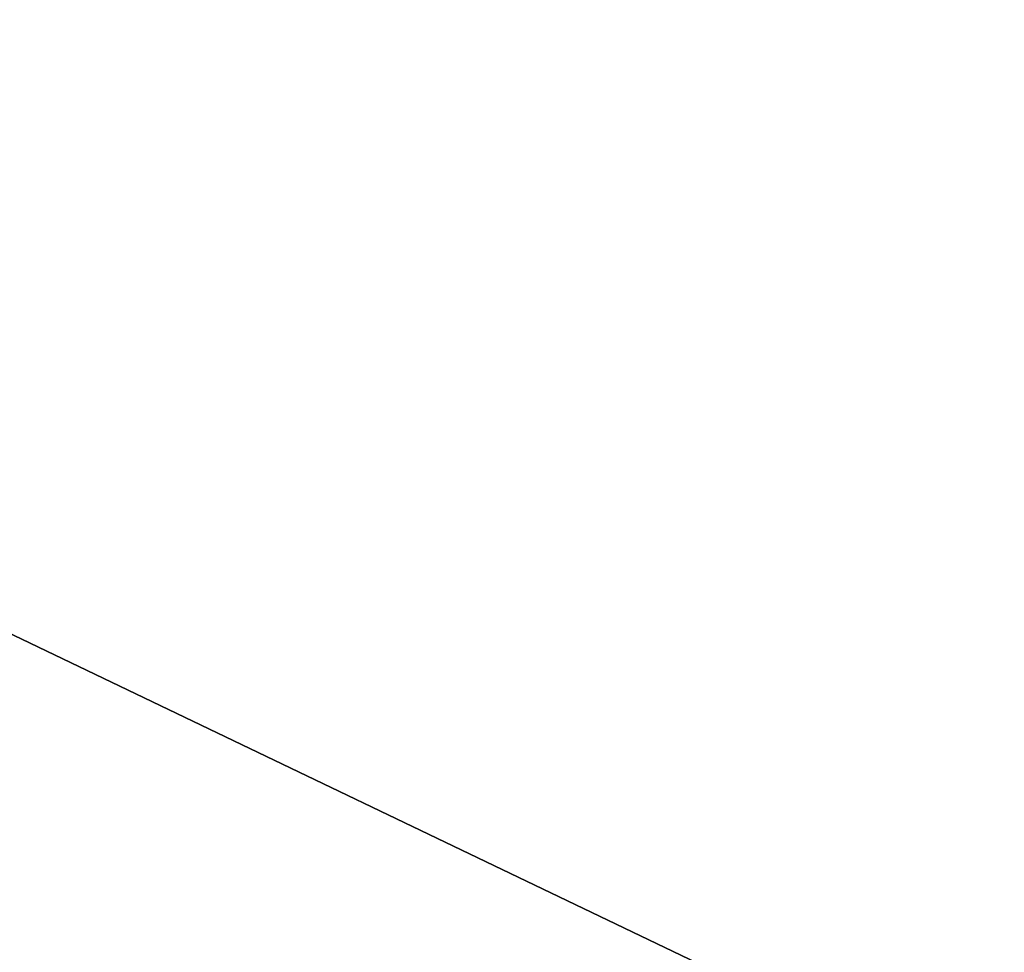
# Model space of a CAD drawing. Header units: millimetres. Extents: x -522 to 188, y -54 to 63.
# Tile 281 of 656: x -4.22523 to -4.2165, y -36.79173 to -36.78346. Entities that reach past the tile are written whole.
import ezdxf

# ---------------------------------------------------------------- set-up
doc = ezdxf.new("R2010")
doc.units = ezdxf.units.MM
doc.header["$LTSCALE"] = 65.185185
for name, color, linetype in [('1', 7, 'CONTINUOUS'), ('2', 7, 'CONTINUOUS'), ('8', 7, 'CONTINUOUS'), ('9', 7, 'CONTINUOUS')]:
    doc.layers.add(name, color=color, linetype=linetype)

msp = doc.modelspace()

# ---------------------------------------------------------------- linework, layer by layer
at = {"layer": '1', "color": 7, "linetype": 'CONTINUOUS'}
for points in [[(-4.178713, 23, -12.3100917), (-4.974943, -36.8, -12.0104057), (-4.9497475, 4.8466881, -12.0208153), (-4.178713, 23, -12.3100917)], [(-4.974943, -36.8, -12.0104057), (-4.178713, 23, -12.3100917), (-4.178775, -36.8, -12.3100676), (-4.974943, -36.8, -12.0104057)]]:
    msp.add_3dface(points, dxfattribs=at)
at = {"layer": '2', "color": 7, "linetype": 'CONTINUOUS'}
for points in [[(-4.178775, -36.8, 12.3100676), (-4.9748846, 23, 12.0104339), (-4.974943, -36.8, 12.0104057), (-4.178775, -36.8, 12.3100676)], [(-4.178713, 23, 12.3100917), (-4.9748846, 23, 12.0104339), (-4.178775, -36.8, 12.3100676), (-4.178713, 23, 12.3100917)]]:
    msp.add_3dface(points, dxfattribs=at)
at = {"layer": '8', "color": 3, "linetype": 'CONTINUOUS'}
for points in [[(-4.2173768, -36.7927089, -10.1816483), (-4.8742587, -36.7927089, -9.8840189), (-4.2628764, -36.7709129, -10.2914941), (-4.2173768, -36.7927089, -10.1816483)], [(-3.5806534, -36.7709129, -10.5482647), (-4.2173768, -36.7927089, -10.1816483), (-4.2628764, -36.7709129, -10.2914941), (-3.5806534, -36.7709129, -10.5482647)], [(-3.5424354, -36.7927089, -10.4356782), (-4.2173768, -36.7927089, -10.1816483), (-3.5806534, -36.7709129, -10.5482647), (-3.5424354, -36.7927089, -10.4356782)]]:
    msp.add_3dface(points, dxfattribs=at)
at = {"layer": '9', "color": 3, "linetype": 'CONTINUOUS'}
for points in [[(-4.8742587, -36.7927089, 9.8840189), (-4.2173768, -36.7927089, 10.1816483), (-4.9268452, -36.7709129, 9.9906538), (-4.8742587, -36.7927089, 9.8840189)], [(-4.9268452, -36.7709129, 9.9906538), (-4.2173768, -36.7927089, 10.1816483), (-4.2628764, -36.7709129, 10.2914941), (-4.9268452, -36.7709129, 9.9906538)], [(-4.2173768, -36.7927089, 10.1816483), (-3.5424354, -36.7927089, 10.4356782), (-4.2628764, -36.7709129, 10.2914941), (-4.2173768, -36.7927089, 10.1816483)], [(-4.2628764, -36.7709129, 10.2914941), (-3.5424354, -36.7927089, 10.4356782), (-3.5806534, -36.7709129, 10.5482647), (-4.2628764, -36.7709129, 10.2914941)]]:
    msp.add_3dface(points, dxfattribs=at)

doc.saveas('drawing.dxf')
